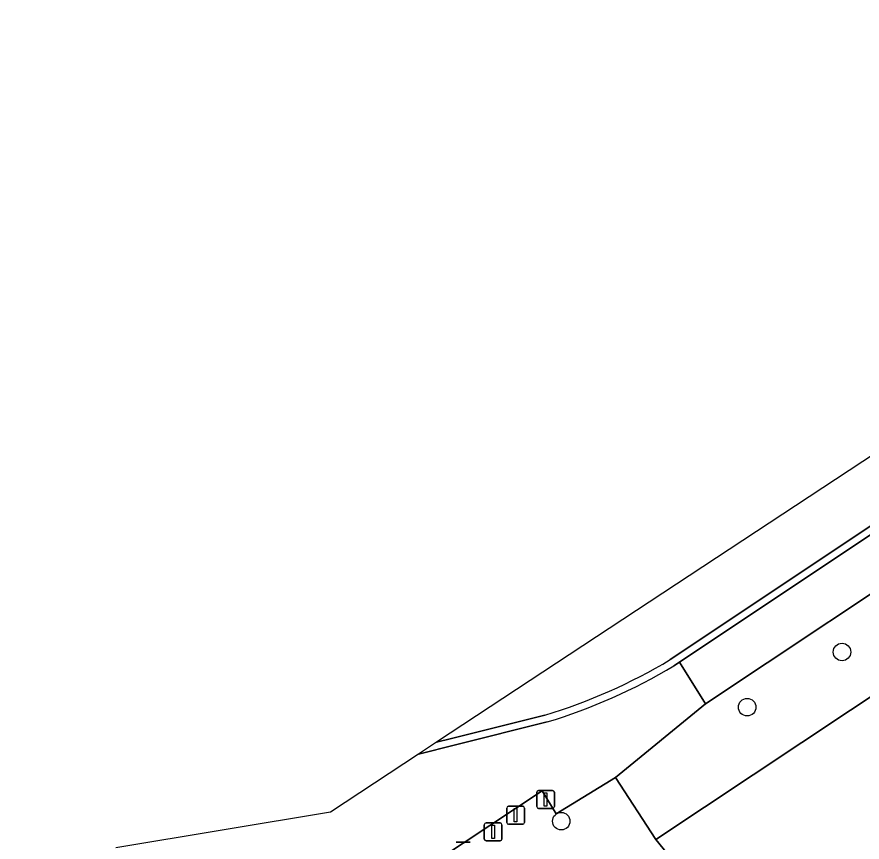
# Model space of a CAD drawing. Extents: x 158352 to 159489, y 383828 to 384603.
# Drawn here: x 158391.49 to 158438.72, y 384261.75 to 384307.86 of the extents above; entities that cross this region are included whole.
import ezdxf

# ---------------------------------------------------------------- set-up
doc = ezdxf.new("R2010")
doc.units = 0
for name, color, linetype in [('IMGEO_Afsluitpaal', 7, 'Continuous'), ('IMGEO_Boom', 7, 'Continuous'), ('IMGEO_Groenvoorziening', 7, 'Continuous'), ('IMGEO_Loofbos', 7, 'Continuous'), ('IMGEO_Parkeervlak_halfverhard', 7, 'Continuous'), ('IMGEO_Rijbaan_lokaal_gesloten', 7, 'Continuous'), ('IMGEO_Rijbaan_lokaal_halfverhard', 7, 'Continuous')]:
    doc.layers.add(name, color=color, linetype=linetype)

msp = doc.modelspace()

# ---------------------------------------------------------------- linework, layer by layer
at = {"layer": 'IMGEO_Afsluitpaal'}
for p, q in [((158420.539, 384263.732), (158420.539, 384264.532)), ((158420.539, 384264.532), (158420.539, 384263.732)), ((158420.639, 384264.632), (158421.429, 384264.632)), ((158421.429, 384264.632), (158420.639, 384264.632)), ((158421.529, 384264.532), (158421.529, 384263.732)), ((158421.529, 384263.732), (158421.529, 384264.532)), ((158418.864, 384262.848), (158418.864, 384263.648)), ((158418.864, 384263.648), (158418.864, 384262.848)), ((158418.964, 384263.748), (158419.754, 384263.748)), ((158419.754, 384263.748), (158418.964, 384263.748)), ((158419.854, 384263.648), (158419.854, 384262.848)), ((158419.854, 384262.848), (158419.854, 384263.648)), ((158421.429, 384263.632), (158420.639, 384263.632)), ((158420.639, 384263.632), (158421.429, 384263.632)), ((158417.708, 384262.818), (158418.498, 384262.818)), ((158418.498, 384262.818), (158417.708, 384262.818)), ((158417.608, 384261.918), (158417.608, 384262.718)), ((158417.608, 384262.718), (158417.608, 384261.918)), ((158418.598, 384262.718), (158418.598, 384261.918)), ((158418.598, 384261.918), (158418.598, 384262.718)), ((158419.754, 384262.748), (158418.964, 384262.748)), ((158418.964, 384262.748), (158419.754, 384262.748)), ((158416.034, 384261.748), (158416.824, 384261.748)), ((158416.824, 384261.748), (158416.034, 384261.748)), ((158418.498, 384261.818), (158417.708, 384261.818)), ((158417.708, 384261.818), (158418.498, 384261.818))]:
    msp.add_line(p, q, dxfattribs=at)
for points in [[(158420.959, 384264.507), (158421.109, 384264.507), (158421.109, 384263.757), (158420.959, 384263.757), (158420.959, 384264.507)], [(158419.284, 384263.623), (158419.434, 384263.623), (158419.434, 384262.873), (158419.284, 384262.873), (158419.284, 384263.623)], [(158418.028, 384262.693), (158418.178, 384262.693), (158418.178, 384261.943), (158418.028, 384261.943), (158418.028, 384262.693)]]:
    msp.add_lwpolyline(points, dxfattribs=at)
for centre, start, end in [((158420.639, 384264.532), 90, 180), ((158420.639, 384264.532), 90, 180), ((158421.429, 384264.532), 0, 90), ((158421.429, 384264.532), 360, 90), ((158418.964, 384263.648), 90, 180), ((158418.964, 384263.648), 90, 180), ((158419.754, 384263.648), 0, 90), ((158419.754, 384263.648), 360, 90), ((158420.639, 384263.732), 180, 270), ((158420.639, 384263.732), 180, 270), ((158421.429, 384263.732), 270, 0), ((158421.429, 384263.732), 270, 0), ((158417.708, 384262.718), 90, 180), ((158417.708, 384262.718), 90, 180), ((158418.498, 384262.718), 0, 90), ((158418.498, 384262.718), 360, 90), ((158418.964, 384262.848), 180, 270), ((158418.964, 384262.848), 180, 270), ((158419.754, 384262.848), 270, 0), ((158419.754, 384262.848), 270, 0), ((158417.708, 384261.918), 180, 270), ((158417.708, 384261.918), 180, 270), ((158418.498, 384261.918), 270, 0), ((158418.498, 384261.918), 270, 0)]:
    msp.add_arc(centre, 0.1, start, end, dxfattribs=at)
at = {"layer": 'IMGEO_Boom'}
for centre in [(158437.599, 384272.369), (158432.299, 384269.285), (158421.909, 384262.914)]:
    msp.add_circle(centre, 0.489, dxfattribs=at)
at = {"layer": 'IMGEO_Groenvoorziening'}
msp.add_lwpolyline([(158476.263, 384294.498), (158473.62, 384298.305), (158457.646, 384287.879), (158429.971, 384269.474), (158424.94, 384265.357), (158427.196, 384261.9)], close=True, dxfattribs=at)
for points in [[(158475.372, 384290.572), (158477.757, 384292.342), (158477.222, 384293.117), (158476.263, 384294.498), (158427.196, 384261.9), (158434.147, 384253.366)], [(158391.491, 384252.234), (158400.043, 384255.15), (158413.505, 384259.749), (158420.84, 384264.608), (158421.634, 384263.32), (158424.94, 384265.357), (158429.971, 384269.474), (158428.524, 384271.811), (158428.201, 384271.596)], [(158421.117, 384268.46), (158416.002, 384267.179), (158413.927, 384266.659), (158409.006, 384263.418), (158397.012, 384261.421)]]:
    msp.add_lwpolyline(points, dxfattribs=at)
msp.add_arc((158411.958, 384298.719), 31.614, 286.8405, 300.9162, dxfattribs=at)
at = {"layer": 'IMGEO_Loofbos'}
msp.add_lwpolyline([(158434.147, 384253.366), (158427.196, 384261.9), (158424.94, 384265.357), (158421.634, 384263.32), (158420.84, 384264.608), (158413.505, 384259.749), (158417.867, 384254.264), (158452.894, 384211.887), (158462.876, 384218.505), (158462.309, 384219.192)], dxfattribs=at)
at = {"layer": 'IMGEO_Parkeervlak_halfverhard'}
msp.add_lwpolyline([(158457.646, 384287.879), (158456.169, 384290.251), (158428.524, 384271.811), (158429.971, 384269.474)], close=True, dxfattribs=at)
at = {"layer": 'IMGEO_Rijbaan_lokaal_gesloten'}
for points in [[(158543.653, 384352.095), (158414.938, 384267.325), (158415.773, 384267.534), (158421.001, 384268.843)], [(158428.004, 384271.944), (158456.564, 384290.996), (158469.318, 384299.504), (158479.02, 384305.996), (158486.407, 384310.963), (158502.433, 384321.714), (158506.44, 384324.394), (158506.412, 384324.448), (158509.723, 384326.659), (158509.757, 384326.598), (158520.613, 384333.873), (158536.677, 384344.622), (158544.931, 384350.172), (158543.653, 384352.095)]]:
    msp.add_lwpolyline(points, dxfattribs=at)
msp.add_arc((158411.955, 384298.729), 31.225, 286.8397, 300.9288, dxfattribs=at)
at = {"layer": 'IMGEO_Rijbaan_lokaal_halfverhard'}
for points in [[(158428.201, 384271.596), (158428.524, 384271.811), (158456.169, 384290.251), (158456.786, 384290.663), (158469.54, 384299.171), (158469.591, 384299.206), (158479.078, 384305.554), (158479.243, 384305.664), (158486.589, 384310.604), (158486.63, 384310.631), (158502.632, 384321.366), (158502.656, 384321.382), (158506.664, 384324.062), (158506.44, 384324.394), (158502.433, 384321.714), (158486.407, 384310.963), (158479.02, 384305.996), (158469.318, 384299.504), (158456.564, 384290.996), (158428.004, 384271.944)], [(158421.001, 384268.843), (158415.773, 384267.534), (158414.938, 384267.325)], [(158414.938, 384267.325), (158413.927, 384266.659), (158416.002, 384267.179), (158421.117, 384268.46)]]:
    msp.add_lwpolyline(points, dxfattribs=at)
for centre, radius, start, end in [((158411.955, 384298.729), 31.225, 286.8397, 300.9288), ((158411.958, 384298.719), 31.614, 286.8405, 300.9162)]:
    msp.add_arc(centre, radius, start, end, dxfattribs=at)

doc.saveas('drawing.dxf')
